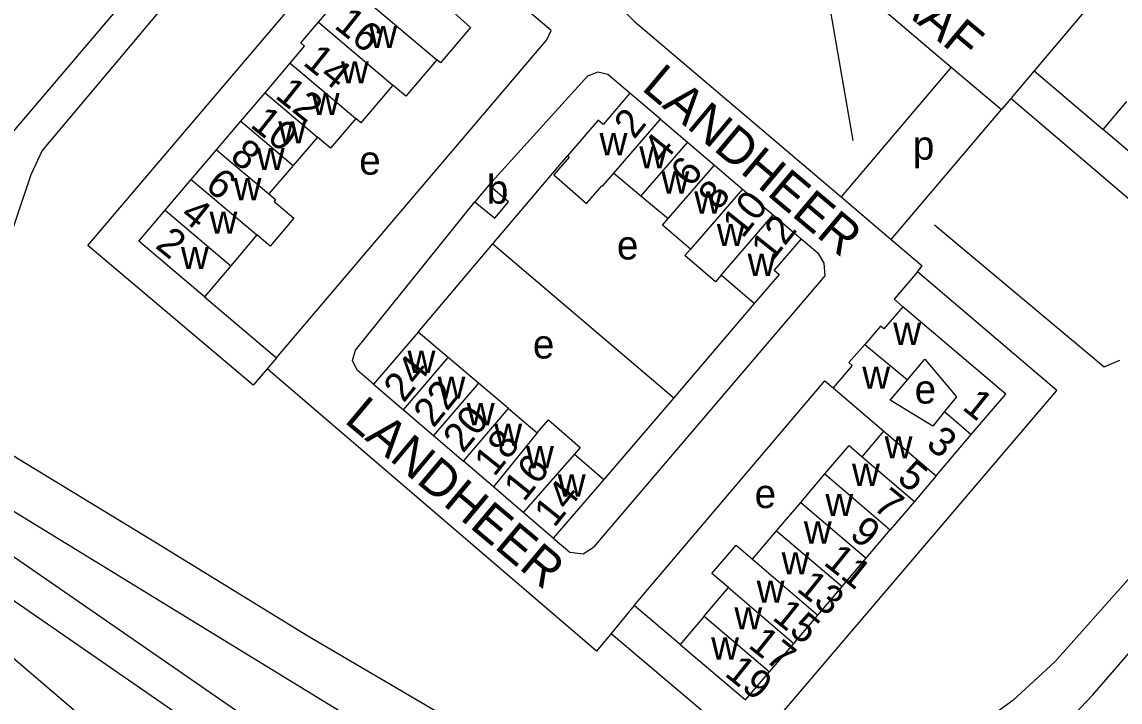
# Model space of a CAD drawing. Extents: x 155696 to 157795, y 382328 to 384028.
# Drawn here: x 157125.2 to 157277.3, y 382789.6 to 382883.8 of the extents above; entities that cross this region are included whole.
import ezdxf

# ---------------------------------------------------------------- set-up
doc = ezdxf.new("R2010")
doc.units = 0
for name, color, linetype in [('BLT_Basislijn', 7, 'Continuous'), ('BLT_Bebouwing', 7, 'Continuous'), ('BLT_Centroide', 7, 'Continuous'), ('BLT_Huisnummer', 7, 'Continuous'), ('BLT_Huisnummer_ tussenligend', 7, 'Continuous'), ('BLT_Onderverdeling_panden', 7, 'Continuous'), ('BLT_Straatnaam', 7, 'Continuous'), ('BLT_Straatnaam_hoofdweg', 7, 'Continuous')]:
    doc.layers.add(name, color=color, linetype=linetype)

msp = doc.modelspace()

# ---------------------------------------------------------------- linework, layer by layer
at = {"layer": 'BLT_Basislijn'}
for p, q in [((157212.3, 382912.88), (157253.92, 382877.54)), ((157253.92, 382877.54), (157238.65, 382859.56)), ((157253.92, 382877.54), (157260.86, 382871.64)), ((157189.85, 382861.16), (157203.55, 382876.28)), ((157265.39, 382877), (157262.18, 382873.19)), ((157262.18, 382873.19), (157260.86, 382871.64)), ((157245.59, 382853.66), (157260.86, 382871.64)), ((157190.42, 382853.03), (157200.75, 382865.23)), ((157238.65, 382859.56), (157245.59, 382853.66)), ((157171.4, 382838.32), (157187.94, 382858.88)), ((157180.08, 382840.83), (157190.42, 382853.03)), ((157190.42, 382853.03), (157215.47, 382831.72)), ((157236.43, 382848.6), (157204.38, 382811)), ((157249.25, 382849.19), (157249.91, 382849.98)), ((157226.6, 382844.77), (157215.47, 382831.72)), ((157160.43, 382837.23), (157159.16, 382835.73)), ((157204.78, 382796.59), (157159.16, 382835.73)), ((157215.47, 382831.72), (157205.81, 382820.38)), ((157210, 382802.93), (157206.82, 382799.06)), ((157206.82, 382799.06), (157204.78, 382796.59))]:
    msp.add_line(p, q, dxfattribs=at)
for points in [[(157177.63, 382920.16), (157181.46, 382914.6), (157198.52, 382899.86), (157204.42, 382899.59), (157220.05, 382899.8), (157237.2, 382885.21), (157240.29, 382867.38)], [(157098.96, 382839.17), (157161.74, 382913.03)], [(157298.23, 382908.73), (157294.78, 382911.75), (157265.39, 382877), (157274.95, 382868.89)], [(157163.79, 382908.6), (157127.97, 382865.99), (157126.4, 382862.59), (157118.47, 382839.12)], [(157159.16, 382835.73), (157157.23, 382833.46), (157134.32, 382852.83), (157175.94, 382901.79)], [(157319.53, 382897.18), (157283.71, 382854.87), (157262.18, 382873.19)], [(157150.47, 382845.72), (157160.43, 382837.23), (157197.88, 382881.33), (157198.51, 382882.62), (157187.69, 382891.82)], [(157204.34, 382889.5), (157210.01, 382883.89), (157238.65, 382859.56)], [(157343.21, 382881.09), (157323.3, 382858.08), (157305.15, 382837.1), (157287.12, 382816.28), (157268.27, 382795.13)], [(157273.54, 382790.55), (157306.45, 382828.55), (157324.45, 382849.36), (157349.9, 382878.8)], [(157209.39, 382873.92), (157206.34, 382876.5), (157204.94, 382876.85), (157203.55, 382876.28)], [(157251.59, 382855.66), (157275.12, 382836.02), (157277.25, 382836.92)], [(157233.15, 382853.73), (157235.43, 382851.79), (157236.25, 382850.36), (157236.43, 382848.6)], [(157245.59, 382853.66), (157249.91, 382849.98)], [(157249.25, 382849.19), (157246.01, 382845.37), (157247.23, 382844.34)], [(157268.53, 382832.74), (157249.25, 382849.19)], [(157173.9, 382833.62), (157171.62, 382835.55), (157170.98, 382836.88), (157171.4, 382838.32)], [(157216.37, 382797.54), (157210, 382802.93), (157236.41, 382834.06), (157237.54, 382833.1)], [(157206.82, 382799.06), (157226.02, 382782.81), (157268.53, 382832.74)], [(157187.81, 382765.58), (157101.4, 382825.29), (157101.07, 382825.75), (157100.85, 382826.17), (157100.69, 382826.69), (157100.62, 382827.19), (157100.64, 382827.78), (157100.76, 382828.31), (157100.99, 382828.85), (157101.51, 382829.77)], [(157101.51, 382829.77), (157151.55, 382799.13), (157186.76, 382777.57)], [(157191.27, 382783.17), (157164.8, 382798.68), (157143.82, 382811.55), (157124.95, 382823.06), (157115.03, 382829.11)], [(157220.53, 382746.98), (157219.32, 382747.88), (157216.49, 382748.98), (157204.87, 382751.87), (157193.77, 382756.09), (157184.97, 382761.47), (157099.22, 382820.72), (157097.22, 382818.45)], [(157209.82, 382723.72), (157196.97, 382732.07), (157166.67, 382759.44), (157159.52, 382765.19), (157129.12, 382791.27), (157097.22, 382818.45)], [(157198.78, 382812.28), (157201.07, 382810.34), (157202.91, 382810.07), (157204.38, 382811)], [(157268.27, 382795.13), (157262.47, 382789.76), (157256.03, 382785.09), (157249.08, 382781.23), (157241.76, 382778.24)], [(157258.71, 382777.4), (157260.7, 382778.87), (157262.66, 382780.4), (157264.58, 382781.97), (157266.46, 382783.6), (157268.3, 382785.27), (157270.09, 382786.98), (157271.84, 382788.74), (157273.54, 382790.55)]]:
    msp.add_lwpolyline(points, dxfattribs=at)
at = {"layer": 'BLT_Bebouwing'}
for p, q in [((157158.86, 382873.99), (157162.36, 382878.09)), ((157155.51, 382870.04), (157158.86, 382873.99)), ((157152.16, 382866.09), (157155.51, 382870.04)), ((157213.64, 382870.31), (157217.38, 382867.13)), ((157166.13, 382867.85), (157162.77, 382863.9)), ((157217.38, 382867.13), (157221.12, 382863.95)), ((157148.65, 382861.96), (157152.16, 382866.09)), ((157162.77, 382863.9), (157159.41, 382859.96)), ((157221.12, 382863.95), (157225.01, 382860.64)), ((157207.18, 382862.85), (157210.93, 382859.7)), ((157145.01, 382857.69), (157148.65, 382861.96)), ((157189.85, 382861.16), (157187.94, 382858.88)), ((157210.93, 382859.7), (157214.69, 382856.54)), ((157225.01, 382860.64), (157229.25, 382857.05)), ((157157.74, 382854.28), (157154.11, 382850)), ((157188.41, 382833.76), (157184.25, 382837.3)), ((157192.57, 382830.23), (157188.41, 382833.76)), ((157178.05, 382830.06), (157182.2, 382826.5)), ((157192.57, 382830.23), (157196.54, 382826.86)), ((157182.2, 382826.5), (157186.34, 382822.95)), ((157241.58, 382823.54), (157244.6, 382827.07)), ((157251.83, 382820.9), (157256.7, 382826.61)), ((157190.49, 382819.39), (157186.34, 382822.95)), ((157233.07, 382817.22), (157236.42, 382821.16)), ((157251.83, 382820.9), (157248.83, 382817.35)), ((157194.63, 382815.83), (157190.49, 382819.39)), ((157229.73, 382813.28), (157233.07, 382817.22)), ((157248.83, 382817.35), (157245.48, 382813.42)), ((157226.39, 382809.35), (157229.73, 382813.28)), ((157242.14, 382809.48), (157245.48, 382813.42)), ((157238.79, 382805.55), (157242.14, 382809.48)), ((157219.71, 382801.47), (157223.05, 382805.41)), ((157235.45, 382801.61), (157238.79, 382805.55)), ((157232.11, 382797.68), (157235.45, 382801.61)), ((157228.76, 382793.74), (157232.11, 382797.68))]:
    msp.add_line(p, q, dxfattribs=at)
for points in [[(157166.25, 382883.76), (157168.69, 382886.6), (157169.23, 382886.17), (157171.07, 382888.32)], [(157183.31, 382886.62), (157187.33, 382883.02), (157183.17, 382878.12), (157182.65, 382878.56)], [(157162.36, 382878.09), (157164.34, 382880.43), (157163.82, 382880.91), (157166.25, 382883.76)], [(157182.65, 382878.56), (157178.35, 382873.51), (157176.58, 382875.03)], [(157176.58, 382875.03), (157172.14, 382869.81), (157171.46, 382870.4)], [(157209.39, 382873.92), (157205.7, 382869.56), (157205.02, 382870.16), (157200.75, 382865.23)], [(157213.64, 382870.31), (157209.39, 382873.92)], [(157274.95, 382868.89), (157278.26, 382872.77)], [(157171.46, 382870.4), (157167.95, 382866.29), (157166.13, 382867.85)], [(157286.43, 382865.82), (157283.14, 382861.93), (157274.95, 382868.89)], [(157200.75, 382865.23), (157200.97, 382865.04), (157198.85, 382862.6), (157203.41, 382858.64), (157205.53, 382861.09), (157205.6, 382861.03), (157207.18, 382862.85)], [(157187.94, 382858.88), (157190.68, 382856.59), (157192.59, 382858.88), (157189.85, 382861.16)], [(157159.41, 382859.96), (157160.33, 382859.18), (157160.11, 382858.91), (157162.83, 382856.62), (157159.55, 382852.74), (157157.74, 382854.28)], [(157150.47, 382845.72), (157141.38, 382853.41), (157145.01, 382857.69)], [(157217.79, 382852.32), (157213.93, 382855.64), (157214.69, 382856.54)], [(157229.25, 382857.05), (157233.15, 382853.73)], [(157233.15, 382853.73), (157229.39, 382849.38), (157230.07, 382848.79), (157226.6, 382844.77)], [(157222.03, 382848.72), (157221.24, 382847.8), (157217.03, 382851.41), (157217.79, 382852.32)], [(157154.11, 382850), (157150.47, 382845.72)], [(157226.6, 382844.77), (157222.03, 382848.72)], [(157247.23, 382844.34), (157244.58, 382841.25), (157244.12, 382841.65), (157241.93, 382839.12)], [(157256.7, 382826.61), (157261.46, 382832.2), (157247.23, 382844.34)], [(157180.08, 382840.83), (157173.9, 382833.62)], [(157184.25, 382837.3), (157180.08, 382840.83)], [(157241.93, 382839.12), (157239.75, 382836.59), (157240.21, 382836.19), (157237.54, 382833.1)], [(157247.86, 382834.21), (157250.28, 382837.05), (157254.63, 382831.84), (157253, 382829.82)], [(157173.9, 382833.62), (157178.05, 382830.06)], [(157253, 382829.82), (157251.37, 382827.8), (157245.44, 382831.37), (157247.86, 382834.21)], [(157237.54, 382833.1), (157244.6, 382827.07)], [(157196.54, 382826.86), (157198.11, 382828.66), (157202.52, 382824.83), (157201.73, 382823.92)], [(157236.42, 382821.16), (157239.76, 382825.09), (157241.58, 382823.54)], [(157201.73, 382823.92), (157205.81, 382820.38)], [(157205.81, 382820.38), (157198.78, 382812.28)], [(157198.78, 382812.28), (157194.63, 382815.83)], [(157223.05, 382805.41), (157220.76, 382807.36), (157224.12, 382811.29), (157226.39, 382809.35)], [(157219.71, 382801.47), (157216.37, 382797.54)], [(157216.37, 382797.54), (157225.44, 382789.85), (157228.76, 382793.74)]]:
    msp.add_lwpolyline(points, dxfattribs=at)
at = {"layer": 'BLT_Onderverdeling_panden'}
for p, q in [((157171.07, 382888.32), (157182.65, 382878.56)), ((157166.25, 382883.76), (157176.58, 382875.03)), ((157162.36, 382878.09), (157171.46, 382870.4)), ((157158.86, 382873.99), (157166.13, 382867.85)), ((157155.51, 382870.04), (157162.77, 382863.9)), ((157207.18, 382862.85), (157213.64, 382870.31)), ((157217.38, 382867.13), (157210.93, 382859.7)), ((157152.16, 382866.09), (157159.41, 382859.96)), ((157214.69, 382856.54), (157221.12, 382863.95)), ((157148.65, 382861.96), (157157.74, 382854.28)), ((157225.01, 382860.64), (157217.79, 382852.32)), ((157145.01, 382857.69), (157154.11, 382850)), ((157222.03, 382848.72), (157229.25, 382857.05)), ((157241.93, 382839.12), (157247.86, 382834.21)), ((157178.05, 382830.06), (157184.25, 382837.3)), ((157188.41, 382833.76), (157182.2, 382826.5)), ((157186.34, 382822.95), (157192.57, 382830.23)), ((157253, 382829.82), (157256.7, 382826.61)), ((157196.54, 382826.86), (157190.49, 382819.39)), ((157244.6, 382827.07), (157251.83, 382820.9)), ((157201.73, 382823.92), (157194.63, 382815.83)), ((157241.58, 382823.54), (157248.83, 382817.35)), ((157236.42, 382821.16), (157245.48, 382813.42)), ((157233.07, 382817.22), (157242.14, 382809.48)), ((157226.39, 382809.35), (157235.45, 382801.61)), ((157223.05, 382805.41), (157232.11, 382797.68)), ((157219.71, 382801.47), (157228.76, 382793.74))]:
    msp.add_line(p, q, dxfattribs=at)
msp.add_lwpolyline([(157229.73, 382813.28), (157238.79, 382805.55), (157238.79, 382805.55)], dxfattribs=at)

# ---------------------------------------------------------------- texts
at = {"layer": 'BLT_Centroide'}
for s, p in [('w', (157173.3, 382880.16)), ('w', (157169.37, 382875.28)), ('w', (157165.33, 382870.88)), ('w', (157160.69, 382866.95)), ('w', (157205.2, 382865.33)), ('p', (157248.6, 382864.71)), ('w', (157157.72, 382863.26)), ('e', (157171.91, 382862.63)), ('w', (157210.7, 382863.49)), ('b', (157189.59, 382858.61)), ('w', (157213.76, 382860.02)), ('w', (157154.5, 382859.09)), ('w', (157218.32, 382857.23)), ('w', (157151.17, 382854.45)), ('w', (157221.44, 382852.74)), ('e', (157207.61, 382850.88)), ('w', (157147.21, 382849.54)), ('w', (157225.72, 382848.59)), ('w', (157245.88, 382839.03)), ('e', (157195.96, 382837.16)), ('w', (157178.6, 382835.17)), ('w', (157241.59, 382832.96)), ('w', (157182.76, 382831.59)), ('e', (157248.85, 382830.91)), ('w', (157186.8, 382827.9)), ('w', (157190.61, 382825.04)), ('w', (157244.69, 382823.31)), ('w', (157195.01, 382821.95)), ('w', (157240.17, 382819.5)), ('w', (157199.41, 382818.02)), ('e', (157226.68, 382816.44)), ('w', (157236.48, 382815.33)), ('w', (157233.5, 382811.52)), ('w', (157230.41, 382807.24)), ('w', (157226.96, 382803.31)), ('w', (157223.87, 382799.62)), ('w', (157220.66, 382795.45))]:
    msp.add_text(s, height=4, dxfattribs=at).set_placement(p)
at = {"layer": 'BLT_Huisnummer'}
for s, rotation, p in [('14', 321.2863, (157163.96, 382877.96)), ('10', 321.2863, (157156.66, 382869.34)), ('2', 51.2863, (157210, 382867.41)), ('6', 51.2863, (157217.84, 382860.73)), ('6', 321.2863, (157150.39, 382860.78)), ('10', 51.2863, (157225, 382853.68)), ('12', 51.2863, (157228.98, 382850.33)), ('2', 321.2863, (157143.5, 382852.6)), ('24', 51.2863, (157178.07, 382830.9)), ('22', 51.2863, (157182.2, 382827.42)), ('1', 321.2863, (157255.29, 382830.21)), ('18', 51.2863, (157190.61, 382820.65)), ('5', 321.2863, (157246.25, 382820.29)), ('14', 51.2863, (157198.92, 382813.6)), ('9', 321.2863, (157239.66, 382812.51)), ('13', 321.2863, (157232.34, 382805.05)), ('17', 321.2863, (157225.64, 382797.23)), ('19', 321.2863, (157222.38, 382793.3))]:
    msp.add_text(s, height=4, rotation=rotation, dxfattribs=at).set_placement(p)
at = {"layer": 'BLT_Huisnummer_ tussenligend'}
for s, rotation, p in [('16', 321.2863, (157168.29, 382883.07)), ('12', 321.2863, (157160.1, 382873.37)), ('8', 321.2863, (157153.83, 382864.82)), ('4', 51.2863, (157214.03, 382863.96)), ('8', 51.2863, (157221.66, 382857.5)), ('4', 321.2863, (157146.94, 382856.7)), ('20', 51.2863, (157186.31, 382823.92)), ('3', 321.2863, (157250.26, 382825.02)), ('16', 51.2863, (157194.72, 382817.16)), ('7', 321.2863, (157242.91, 382816.44)), ('11', 321.2863, (157236.08, 382808.71)), ('15', 321.2863, (157228.98, 382801.08))]:
    msp.add_text(s, height=4, rotation=rotation, dxfattribs=at).set_placement(p)
at = {"layer": 'BLT_Straatnaam'}
for s, p in [('LANDGRAAF', (157224.31, 382904.4)), ('LANDHEER', (157210.88, 382874.46)), ('LANDHEER', (157169.7, 382828.4))]:
    msp.add_text(s, height=5, rotation=320.0122, dxfattribs=at).set_placement(p)
at = {"layer": 'BLT_Straatnaam_hoofdweg'}
msp.add_text('NOORD BRABANTLAAN', height=8, rotation=49.2897, dxfattribs=at).set_placement((157262.12, 382742.59))

doc.saveas('drawing.dxf')
